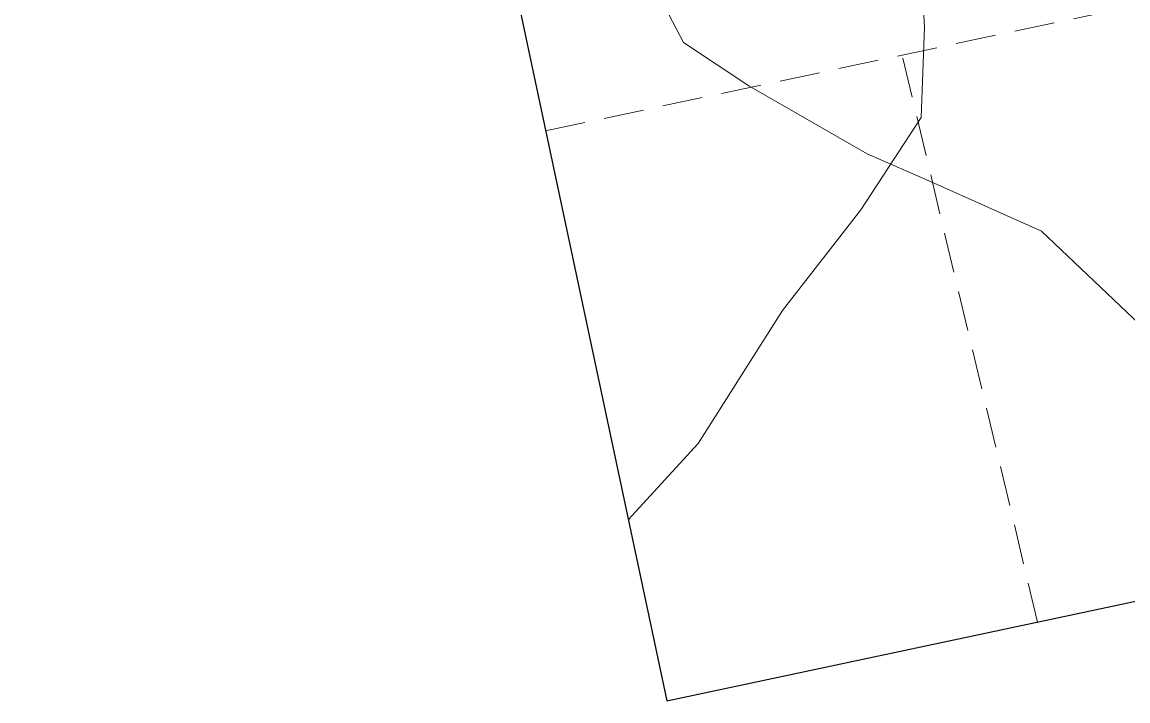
# Model space of a CAD drawing. Extents: x 2357218 to 2371708, y 6973728 to 6980157.
# Drawn here: x 2357242.9 to 2357408.8, y 6974407.9 to 6974509.8 of the extents above; entities that cross this region are included whole.
import ezdxf

# ---------------------------------------------------------------- set-up
doc = ezdxf.new("R2010")
doc.units = 0
doc.header["$LTSCALE"] = 2
doc.linetypes.add('MEDIUM_DASHED', pattern=[4.5, 3, -1.5])
doc.layers.add('62', color=7, linetype='Continuous', lineweight=13)
doc.layers.add('63', color=7, linetype='Continuous', lineweight=13)

msp = doc.modelspace()

# ---------------------------------------------------------------- linework, layer by layer
at = {"layer": '62', "linetype": 'MEDIUM_DASHED'}
for p, q in [((2357321.423, 6974493.477), (2357761.192, 6974586.953)), ((2357395.246, 6974419.772), (2357374.853, 6974505.11))]:
    msp.add_line(p, q, dxfattribs=at)
at = {"layer": '62', "lineweight": 25}
msp.add_lwpolyline([(2357242.867, 6974863.05), (2357339.603, 6974407.945), (2357779.37, 6974501.42), (2357682.634, 6974956.528)], dxfattribs=at)
at = {"layer": '62'}
for points in [[(2357309.219, 6974550.9), (2357313.892, 6974547.2), (2357327.315, 6974535.032), (2357335.518, 6974519.384), (2357342.091, 6974506.75), (2357351.934, 6974500.263), (2357369.659, 6974490.04), (2357379.731, 6974485.624), (2357395.823, 6974478.418), (2357410.579, 6974464.416)], [(2357377.519, 6974522.215), (2357378.302, 6974509.018), (2357377.771, 6974495.492), (2357368.736, 6974481.608), (2357356.967, 6974466.526), (2357344.304, 6974446.557), (2357333.83, 6974435.105)]]:
    msp.add_lwpolyline(points, dxfattribs=at)
at = {"layer": '63', "linetype": 'MEDIUM_DASHED'}
for p, q in [((2357321.423, 6974493.477), (2357761.192, 6974586.953)), ((2357395.246, 6974419.772), (2357374.853, 6974505.11))]:
    msp.add_line(p, q, dxfattribs=at)
at = {"layer": '63', "lineweight": 25}
msp.add_lwpolyline([(2357242.867, 6974863.05), (2357339.603, 6974407.945), (2357779.37, 6974501.42), (2357682.634, 6974956.528)], dxfattribs=at)
at = {"layer": '63'}
for points in [[(2357309.219, 6974550.9), (2357313.892, 6974547.2), (2357327.315, 6974535.032), (2357335.518, 6974519.384), (2357342.091, 6974506.75), (2357351.934, 6974500.263), (2357369.659, 6974490.04), (2357379.731, 6974485.624), (2357395.823, 6974478.418), (2357410.579, 6974464.416)], [(2357377.519, 6974522.215), (2357378.302, 6974509.018), (2357377.771, 6974495.492), (2357368.736, 6974481.608), (2357356.967, 6974466.526), (2357344.304, 6974446.557), (2357333.83, 6974435.105)]]:
    msp.add_lwpolyline(points, dxfattribs=at)

doc.saveas('drawing.dxf')
